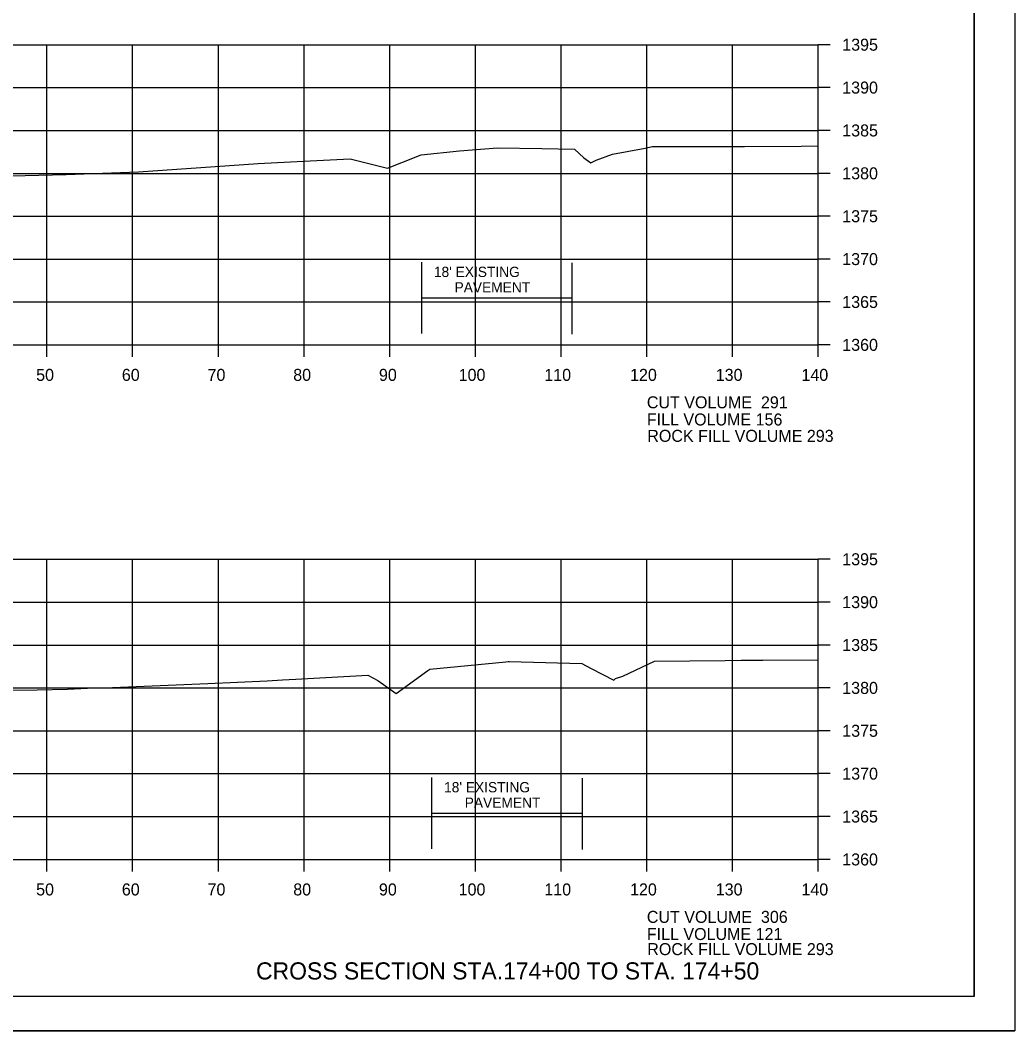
# Model space of a CAD drawing. Extents: x 1374311 to 1383814, y 384102 to 406278.
# Drawn here: x 1382686.9 to 1382803, y 396251.5 to 396369.4 of the extents above; entities that cross this region are included whole.
import ezdxf

# ---------------------------------------------------------------- set-up
doc = ezdxf.new("R2010")
doc.units = 0
for name, color, linetype in [('R_Axis', 7, 'Continuous'), ('R_Axis Annot', 7, 'Continuous'), ('R_Border', 7, 'Continuous'), ('R_Draft', 7, 'Continuous'), ('R_Exist Surface', 7, 'Continuous'), ('R_Fin Surface', 7, 'Continuous'), ('R_Grid', 7, 'Continuous'), ('R_No Plot', 7, 'Continuous'), ('R_Water', 7, 'Continuous')]:
    doc.layers.add(name, color=color, linetype=linetype)

msp = doc.modelspace()

# ---------------------------------------------------------------- linework, layer by layer
at = {"layer": 'R_Axis'}
for p, q in [((1382780.07, 396331.53), (1382780.07, 396366.53)), ((1382781.47, 396366.53), (1382780.07, 396366.53)), ((1382781.47, 396361.53), (1382780.07, 396361.53)), ((1382781.47, 396356.53), (1382780.07, 396356.53)), ((1382781.47, 396351.53), (1382780.07, 396351.53)), ((1382781.47, 396346.53), (1382780.07, 396346.53)), ((1382781.47, 396341.53), (1382780.07, 396341.53)), ((1382781.47, 396336.53), (1382780.07, 396336.53)), ((1382500.07, 396331.53), (1382780.07, 396331.53)), ((1382690.07, 396330.13), (1382690.07, 396331.53)), ((1382700.07, 396330.13), (1382700.07, 396331.53)), ((1382710.07, 396330.13), (1382710.07, 396331.53)), ((1382720.07, 396330.13), (1382720.07, 396331.53)), ((1382730.07, 396330.13), (1382730.07, 396331.53)), ((1382740.07, 396330.13), (1382740.07, 396331.53)), ((1382750.07, 396330.13), (1382750.07, 396331.53)), ((1382760.07, 396330.13), (1382760.07, 396331.53)), ((1382770.07, 396330.13), (1382770.07, 396331.53)), ((1382780.07, 396330.13), (1382780.07, 396331.53)), ((1382781.47, 396331.53), (1382780.07, 396331.53)), ((1382780.07, 396271.53), (1382780.07, 396306.53)), ((1382781.47, 396306.53), (1382780.07, 396306.53)), ((1382781.47, 396301.53), (1382780.07, 396301.53)), ((1382781.47, 396296.53), (1382780.07, 396296.53)), ((1382781.47, 396291.53), (1382780.07, 396291.53)), ((1382781.47, 396286.53), (1382780.07, 396286.53)), ((1382781.47, 396281.53), (1382780.07, 396281.53)), ((1382781.47, 396276.53), (1382780.07, 396276.53)), ((1382500.07, 396271.53), (1382780.07, 396271.53)), ((1382690.07, 396270.13), (1382690.07, 396271.53)), ((1382700.07, 396270.13), (1382700.07, 396271.53)), ((1382710.07, 396270.13), (1382710.07, 396271.53)), ((1382720.07, 396270.13), (1382720.07, 396271.53)), ((1382730.07, 396270.13), (1382730.07, 396271.53)), ((1382740.07, 396270.13), (1382740.07, 396271.53)), ((1382750.07, 396270.13), (1382750.07, 396271.53)), ((1382760.07, 396270.13), (1382760.07, 396271.53)), ((1382770.07, 396270.13), (1382770.07, 396271.53)), ((1382780.07, 396270.13), (1382780.07, 396271.53)), ((1382781.47, 396271.53), (1382780.07, 396271.53))]:
    msp.add_line(p, q, dxfattribs=at)
at = {"layer": 'R_Border'}
for q in [(1382798.25, 396460.99), (1382482.07, 396255.53)]:
    msp.add_line((1382798.25, 396255.53), q, dxfattribs=at)
at = {"layer": 'R_Exist Surface'}
for points in [[(1382674.68, 396350.97), (1382692.31, 396351.39), (1382700.74, 396351.72), (1382708.01, 396352.21), (1382714.73, 396352.68), (1382719.99, 396352.93), (1382725.46, 396353.21), (1382728.24, 396352.54), (1382729.79, 396352.14), (1382731.47, 396352.8), (1382733.73, 396353.7), (1382738.21, 396354.14), (1382742.64, 396354.52), (1382747.83, 396354.43), (1382751.61, 396354.35), (1382752.73, 396353.33), (1382753.55, 396352.75), (1382754.16, 396353.05), (1382756.05, 396353.76), (1382759.89, 396354.48), (1382760.7, 396354.66), (1382764.34, 396354.67), (1382771.46, 396354.66), (1382778.08, 396354.71), (1382780.07, 396354.72)], [(1382676.76, 396291.19), (1382688.92, 396291.31), (1382692.45, 396291.37), (1382694.81, 396291.48), (1382696.8, 396291.55), (1382708.83, 396292.05), (1382715.76, 396292.37), (1382717.55, 396292.46), (1382719.11, 396292.55), (1382727.52, 396293.03), (1382728.67, 396292.38), (1382730.83, 396290.89), (1382734.52, 396293.56), (1382734.75, 396293.73), (1382743.6, 396294.57), (1382743.88, 396294.6), (1382744, 396294.6), (1382752.49, 396294.36), (1382753.57, 396293.81), (1382756.2, 396292.45), (1382756.41, 396292.62), (1382757.25, 396292.89), (1382760.95, 396294.66), (1382769.22, 396294.74), (1382771.07, 396294.75), (1382772.21, 396294.76), (1382773.61, 396294.76), (1382780.07, 396294.79)]]:
    msp.add_lwpolyline(points, dxfattribs=at)
at = {"layer": 'R_Grid'}
for p, q in [((1382500.07, 396366.53), (1382780.07, 396366.53)), ((1382690.07, 396331.53), (1382690.07, 396366.53)), ((1382700.07, 396331.53), (1382700.07, 396366.53)), ((1382710.07, 396331.53), (1382710.07, 396366.53)), ((1382720.07, 396331.53), (1382720.07, 396366.53)), ((1382730.07, 396331.53), (1382730.07, 396366.53)), ((1382740.07, 396331.53), (1382740.07, 396366.53)), ((1382750.07, 396331.53), (1382750.07, 396366.53)), ((1382760.07, 396331.53), (1382760.07, 396366.53)), ((1382770.07, 396331.53), (1382770.07, 396366.53)), ((1382780.07, 396331.53), (1382780.07, 396366.53)), ((1382500.07, 396361.53), (1382780.07, 396361.53)), ((1382500.07, 396356.53), (1382780.07, 396356.53)), ((1382500.07, 396351.53), (1382780.07, 396351.53)), ((1382500.07, 396346.53), (1382780.07, 396346.53)), ((1382500.07, 396341.53), (1382780.07, 396341.53)), ((1382500.07, 396336.53), (1382780.07, 396336.53)), ((1382500.07, 396331.53), (1382780.07, 396331.53)), ((1382500.07, 396306.53), (1382780.07, 396306.53)), ((1382690.07, 396271.53), (1382690.07, 396306.53)), ((1382700.07, 396271.53), (1382700.07, 396306.53)), ((1382710.07, 396271.53), (1382710.07, 396306.53)), ((1382720.07, 396271.53), (1382720.07, 396306.53)), ((1382730.07, 396271.53), (1382730.07, 396306.53)), ((1382740.07, 396271.53), (1382740.07, 396306.53)), ((1382750.07, 396271.53), (1382750.07, 396306.53)), ((1382760.07, 396271.53), (1382760.07, 396306.53)), ((1382770.07, 396271.53), (1382770.07, 396306.53)), ((1382780.07, 396271.53), (1382780.07, 396306.53)), ((1382500.07, 396301.53), (1382780.07, 396301.53)), ((1382500.07, 396296.53), (1382780.07, 396296.53)), ((1382500.07, 396291.53), (1382780.07, 396291.53)), ((1382500.07, 396286.53), (1382780.07, 396286.53)), ((1382500.07, 396281.53), (1382780.07, 396281.53)), ((1382500.07, 396276.53), (1382780.07, 396276.53)), ((1382500.07, 396271.53), (1382780.07, 396271.53))]:
    msp.add_line(p, q, dxfattribs=at)
at = {"layer": 'R_No Plot'}
msp.add_line((1382469.67, 396251.55), (1382803, 396251.55), dxfattribs=at)
for points in [[(1382469.66, 396464.89), (1382803, 396464.89), (1382803, 396251.55), (1382469.66, 396251.55)], [(1382715.99, 396460.99), (1382715.99, 396451.11), (1382751.72, 396451.11), (1382751.72, 396448.19), (1382774.92, 396448.19), (1382774.92, 396423.86), (1382798.25, 396423.86), (1382798.25, 396255.53), (1382482.07, 396255.53), (1382482.07, 396460.99)]]:
    msp.add_lwpolyline(points, close=True, dxfattribs=at)
at = {"layer": 'R_Water'}
for p, q in [((1382733.8, 396332.84), (1382733.8, 396341.17)), ((1382751.36, 396332.79), (1382751.36, 396341.11)), ((1382733.8, 396337.01), (1382751.36, 396337.01)), ((1382734.98, 396272.75), (1382734.98, 396281.07)), ((1382752.55, 396272.69), (1382752.55, 396281.01)), ((1382734.98, 396276.91), (1382752.55, 396276.91))]:
    msp.add_line(p, q, dxfattribs=at)

# ---------------------------------------------------------------- texts
at = {"layer": 'R_Axis Annot'}
for s, p in [('1395', (1382782.87, 396365.83)), ('1390', (1382782.87, 396360.83)), ('1385', (1382782.87, 396355.83)), ('1380', (1382782.87, 396350.83)), ('1375', (1382782.87, 396345.83)), ('1370', (1382782.87, 396340.83)), ('1365', (1382782.87, 396335.83)), ('1360', (1382782.87, 396330.83)), ('50', (1382688.81, 396327.33)), ('60', (1382698.81, 396327.33)), ('70', (1382708.81, 396327.33)), ('80', (1382718.81, 396327.33)), ('90', (1382728.81, 396327.33)), ('100', (1382738.11, 396327.33)), ('110', (1382748.11, 396327.33)), ('120', (1382758.11, 396327.33)), ('130', (1382768.11, 396327.33)), ('140', (1382778.11, 396327.33)), ('CUT VOLUME  291', (1382760.07, 396324.13)), ('FILL VOLUME 156', (1382760.07, 396322.13)), ('1395', (1382782.87, 396305.83)), ('1390', (1382782.87, 396300.83)), ('1385', (1382782.87, 396295.83)), ('1380', (1382782.87, 396290.83)), ('1375', (1382782.87, 396285.83)), ('1370', (1382782.87, 396280.83)), ('1365', (1382782.87, 396275.83)), ('1360', (1382782.87, 396270.83)), ('50', (1382688.81, 396267.33)), ('60', (1382698.81, 396267.33)), ('70', (1382708.81, 396267.33)), ('80', (1382718.81, 396267.33)), ('90', (1382728.81, 396267.33)), ('100', (1382738.11, 396267.33)), ('110', (1382748.11, 396267.33)), ('120', (1382758.11, 396267.33)), ('130', (1382768.11, 396267.33)), ('140', (1382778.11, 396267.33)), ('CUT VOLUME  306', (1382760.07, 396264.13)), ('FILL VOLUME 121', (1382760.07, 396262.13))]:
    msp.add_text(s, height=1.4, dxfattribs=at).set_placement(p)
at = {"layer": 'R_Draft'}
msp.add_text('CROSS SECTION STA.174+00 TO STA. 174+50', height=2, dxfattribs=at).set_placement((1382714.47, 396257.53))
at = {"layer": 'R_Fin Surface'}
for p in [(1382760.12, 396320.22), (1382760.12, 396260.37)]:
    msp.add_text('ROCK FILL VOLUME 293', height=1.4, dxfattribs=at).set_placement(p)
at = {"layer": 'R_Water'}
for s, p in [("18' EXISTING ", (1382735.22, 396339.44)), ('PAVEMENT', (1382737.63, 396337.64)), ("18' EXISTING ", (1382736.41, 396279.35)), ('PAVEMENT', (1382738.82, 396277.55))]:
    msp.add_text(s, height=1.2, dxfattribs=at).set_placement(p)

doc.saveas('drawing.dxf')
